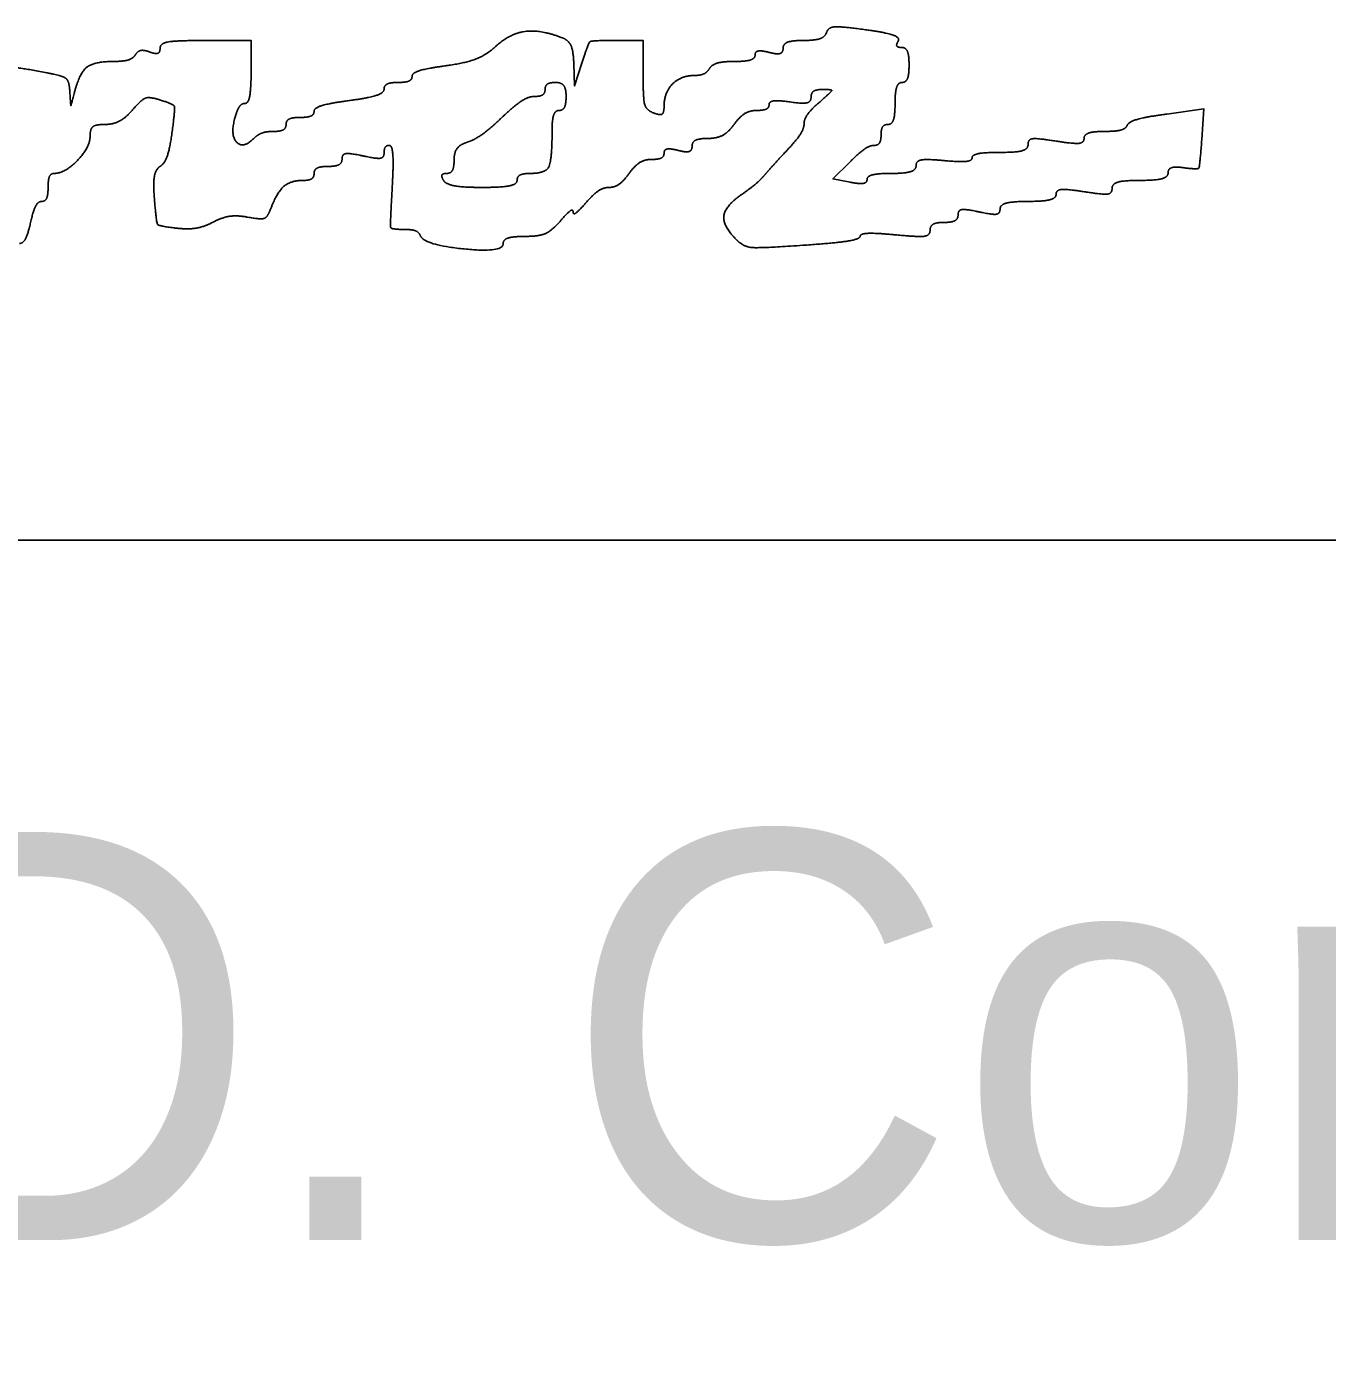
# Model space of a CAD drawing. Extents: x -3.6 to 34, y 0 to 32.8.
# Drawn here: x 25.8179 to 26.2638, y 5.5055 to 5.9638 of the extents above; entities that cross this region are included whole.
import ezdxf

# ---------------------------------------------------------------- set-up
doc = ezdxf.new("R2010")
doc.units = 0
doc.layers.add('SH_Data', color=7, linetype='Continuous')
doc.layers.add('SH_Text', color=7, linetype='Continuous')

msp = doc.modelspace()

# ---------------------------------------------------------------- linework, layer by layer
at = {"layer": 'SH_Data'}
msp.add_line((25.03429, 5.78769), (28.53429, 5.78769), dxfattribs=at)
at = {"layer": 'SH_Text'}
for points in [[(25.89486, 5.94831), (25.89486, 5.95911), (25.87926, 5.95911)], [(26.02926, 5.94737), (26.02926, 5.95911), (26.02001, 5.95911)], [(26.00826, 5.95131), (26.00575, 5.94351), (26.00551, 5.95106)], [(26.22081, 5.92516), (26.22156, 5.93561), (26.20881, 5.93388)], [(26.10021, 5.9105), (26.09435, 5.91162), (26.1001, 5.91737)]]:
    msp.add_lwpolyline(points, dxfattribs=at)
for points in [[(26.10556, 5.96278), (26.09706, 5.96395), (26.09277, 5.96364), (26.09216, 5.96181)], [(25.87926, 5.95911), (25.86946, 5.95911), (25.86366, 5.95813), (25.86366, 5.95646)], [(26.00147, 5.96006), (25.99395, 5.96294), (25.98337, 5.96142), (25.97834, 5.95674)], [(26.00551, 5.95106), (26.00536, 5.95555), (26.00373, 5.95919), (26.00147, 5.96006)], [(26.02001, 5.95911), (26.01169, 5.95911), (26.01051, 5.95833), (26.00826, 5.95131)], [(26.08426, 5.95911), (26.08041, 5.95911), (26.07726, 5.95791), (26.07726, 5.95643)], [(26.09216, 5.96181), (26.09167, 5.96033), (26.08811, 5.95911), (26.08426, 5.95911)], [(26.11673, 5.95889), (26.11746, 5.96008), (26.11244, 5.96184), (26.10556, 5.96278)], [(26.11792, 5.95671), (26.11652, 5.95671), (26.11599, 5.95769), (26.11673, 5.95889)], [(25.8552, 5.95421), (25.85442, 5.95295), (25.85107, 5.95191), (25.84775, 5.95191)], [(25.86014, 5.95515), (25.8582, 5.9559), (25.85598, 5.95547), (25.8552, 5.95421)], [(25.86366, 5.95646), (25.86366, 5.955), (25.86208, 5.95441), (25.86014, 5.95515)], [(25.97834, 5.95674), (25.97549, 5.95408), (25.96808, 5.95129), (25.96164, 5.95043)], [(26.06766, 5.95409), (26.06766, 5.95289), (26.06449, 5.95191), (26.06061, 5.95191)], [(26.07246, 5.95501), (26.06982, 5.9557), (26.06766, 5.95529), (26.06766, 5.95409)], [(26.07726, 5.95643), (26.07726, 5.95493), (26.07515, 5.95431), (26.07246, 5.95501)], [(26.12046, 5.95071), (26.12046, 5.95401), (26.11932, 5.95671), (26.11792, 5.95671)], [(25.82496, 5.94801), (25.81437, 5.95013), (25.80606, 5.94987), (25.80606, 5.94742)], [(25.84775, 5.95191), (25.84098, 5.95191), (25.83596, 5.94785), (25.8342, 5.94094)], [(25.96164, 5.95043), (25.95527, 5.94959), (25.95006, 5.94795), (25.95006, 5.9468)], [(26.05206, 5.94951), (26.05125, 5.94819), (26.04895, 5.94711), (26.04695, 5.94711)], [(26.06061, 5.95191), (26.05672, 5.95191), (26.05288, 5.95083), (26.05206, 5.94951)], [(26.11806, 5.94471), (26.11938, 5.94471), (26.12046, 5.94741), (26.12046, 5.95071)], [(25.83274, 5.94141), (25.83254, 5.94511), (25.8304, 5.94693), (25.82496, 5.94801)], [(25.89274, 5.93751), (25.89391, 5.93751), (25.89486, 5.94237), (25.89486, 5.94831)], [(25.95006, 5.9468), (25.95006, 5.94565), (25.9479, 5.94471), (25.94526, 5.94471)], [(26.03286, 5.93425), (26.03034, 5.93521), (26.02926, 5.93915), (26.02926, 5.94737)], [(26.04695, 5.94711), (26.04225, 5.94711), (26.03646, 5.94129), (26.03646, 5.93656)], [(25.8342, 5.94094), (25.83313, 5.93672), (25.833, 5.93677), (25.83274, 5.94141)], [(25.94046, 5.9424), (25.94046, 5.94112), (25.93506, 5.93936), (25.92846, 5.93849)], [(25.94526, 5.94471), (25.94262, 5.94471), (25.94046, 5.94367), (25.94046, 5.9424)], [(25.99204, 5.93991), (25.99403, 5.93991), (25.99566, 5.94099), (25.99566, 5.94231)], [(25.99566, 5.94231), (25.99566, 5.94363), (25.99728, 5.94471), (25.99926, 5.94471)], [(25.99926, 5.94471), (26.00126, 5.94471), (26.00286, 5.94258), (26.00286, 5.93991)], [(26.08686, 5.93964), (26.08686, 5.94111), (26.08865, 5.94231), (26.09083, 5.94231)], [(26.09083, 5.94231), (26.09409, 5.94231), (26.09388, 5.94152), (26.08963, 5.93783)], [(26.11566, 5.93751), (26.11566, 5.94147), (26.11674, 5.94471), (26.11806, 5.94471)], [(25.85424, 5.93532), (25.85734, 5.93889), (25.86008, 5.93985), (25.86381, 5.93867)], [(25.86381, 5.93867), (25.86835, 5.93723), (25.86886, 5.93575), (25.86773, 5.92732)], [(25.88923, 5.9322), (25.89, 5.93512), (25.89158, 5.93751), (25.89274, 5.93751)], [(25.92846, 5.93849), (25.92186, 5.93761), (25.91646, 5.93595), (25.91646, 5.9348)], [(25.98096, 5.93279), (25.98506, 5.93671), (25.99005, 5.93991), (25.99204, 5.93991)], [(26.00286, 5.93991), (26.00286, 5.93727), (26.00178, 5.93511), (26.00046, 5.93511)], [(26.03646, 5.93656), (26.03646, 5.93426), (26.0351, 5.93339), (26.03286, 5.93425)], [(26.06819, 5.93511), (26.07054, 5.93511), (26.07246, 5.93601), (26.07246, 5.9371)], [(26.07246, 5.9371), (26.07246, 5.93819), (26.0757, 5.93861), (26.07966, 5.93803)], [(26.07966, 5.93803), (26.08399, 5.93739), (26.08686, 5.93804), (26.08686, 5.93964)], [(26.08963, 5.93783), (26.08679, 5.93537), (26.08446, 5.93208), (26.08446, 5.93052)], [(26.11326, 5.93031), (26.11458, 5.93031), (26.11566, 5.93355), (26.11566, 5.93751)], [(25.84478, 5.93031), (25.8476, 5.93031), (25.85186, 5.93257), (25.85424, 5.93532)], [(25.89592, 5.92561), (25.89223, 5.92192), (25.88771, 5.92637), (25.88923, 5.9322)], [(25.91166, 5.93271), (25.90902, 5.93271), (25.90686, 5.93163), (25.90686, 5.93031)], [(25.91646, 5.9348), (25.91646, 5.93365), (25.9143, 5.93271), (25.91166, 5.93271)], [(25.96898, 5.92422), (25.97147, 5.92501), (25.97686, 5.92887), (25.98096, 5.93279)], [(26.00046, 5.93511), (25.99914, 5.93511), (25.99806, 5.93196), (25.99806, 5.92811)], [(26.06046, 5.93031), (26.06237, 5.93295), (26.06585, 5.93511), (26.06819, 5.93511)], [(26.20881, 5.93388), (26.2018, 5.93293), (26.1957, 5.9312), (26.19526, 5.93003)], [(25.83966, 5.92639), (25.83966, 5.92879), (25.84165, 5.93031), (25.84478, 5.93031)], [(25.86773, 5.92732), (25.86701, 5.92198), (25.86519, 5.91686), (25.86368, 5.91592)], [(25.90254, 5.92791), (25.90017, 5.92791), (25.89719, 5.92688), (25.89592, 5.92561)], [(25.90686, 5.93031), (25.90686, 5.92899), (25.90492, 5.92791), (25.90254, 5.92791)], [(25.99806, 5.92811), (25.99806, 5.91798), (25.99578, 5.91351), (25.99061, 5.91351)], [(26.05153, 5.92551), (26.05454, 5.92551), (26.05856, 5.92767), (26.06046, 5.93031)], [(26.08446, 5.93052), (26.08446, 5.92897), (26.08203, 5.9251), (26.07906, 5.92192)], [(26.10836, 5.92311), (26.10974, 5.92311), (26.11086, 5.92473), (26.11086, 5.92671)], [(26.11086, 5.92671), (26.11086, 5.92869), (26.11194, 5.93031), (26.11326, 5.93031)], [(26.18746, 5.92791), (26.18361, 5.92791), (26.18046, 5.92682), (26.18046, 5.92549)], [(26.19526, 5.93003), (26.19482, 5.92887), (26.19131, 5.92791), (26.18746, 5.92791)], [(25.8273, 5.91351), (25.83108, 5.91351), (25.83966, 5.92245), (25.83966, 5.92639)], [(25.94046, 5.92052), (25.94046, 5.92195), (25.94127, 5.92312), (25.94226, 5.92312)], [(25.94226, 5.92312), (25.94325, 5.92312), (25.9437, 5.91664), (25.94325, 5.90872)], [(25.96446, 5.91815), (25.96446, 5.9207), (25.9665, 5.92344), (25.96898, 5.92422)], [(26.03646, 5.92049), (26.03646, 5.92168), (26.03862, 5.9221), (26.04126, 5.92141)], [(26.04126, 5.92141), (26.04395, 5.92071), (26.04606, 5.92133), (26.04606, 5.92283)], [(26.04606, 5.92283), (26.04606, 5.92431), (26.04853, 5.92551), (26.05153, 5.92551)], [(26.07906, 5.92192), (26.07609, 5.91874), (26.07246, 5.91474), (26.07099, 5.91303)], [(26.1001, 5.91737), (26.10326, 5.92053), (26.10698, 5.92311), (26.10836, 5.92311)], [(26.16126, 5.92342), (26.16126, 5.92186), (26.15719, 5.92071), (26.15166, 5.92071)], [(26.17086, 5.92459), (26.16443, 5.92562), (26.16126, 5.92523), (26.16126, 5.92342)], [(26.18046, 5.92549), (26.18046, 5.924), (26.17675, 5.92365), (26.17086, 5.92459)], [(26.21466, 5.91546), (26.21946, 5.9148), (26.22015, 5.91588), (26.22081, 5.92516)], [(25.92126, 5.91591), (25.9239, 5.91591), (25.92606, 5.91708), (25.92606, 5.9185)], [(25.92606, 5.9185), (25.92606, 5.92013), (25.92873, 5.92051), (25.93326, 5.91951)], [(25.93326, 5.91951), (25.93779, 5.91852), (25.94046, 5.91889), (25.94046, 5.92052)], [(25.96192, 5.91351), (25.96332, 5.91351), (25.96446, 5.9156), (25.96446, 5.91815)], [(26.02446, 5.91351), (26.02637, 5.91615), (26.02985, 5.91831), (26.03219, 5.91831)], [(26.03219, 5.91831), (26.03454, 5.91831), (26.03646, 5.91929), (26.03646, 5.92049)], [(26.13246, 5.9179), (26.1265, 5.91847), (26.12286, 5.91781), (26.12286, 5.91617)], [(26.14206, 5.91885), (26.14206, 5.91782), (26.13774, 5.9174), (26.13246, 5.9179)], [(26.15166, 5.92071), (26.14638, 5.92071), (26.14206, 5.91988), (26.14206, 5.91885)], [(25.82526, 5.90871), (25.82526, 5.91135), (25.82618, 5.91351), (25.8273, 5.91351)], [(25.86368, 5.91592), (25.86214, 5.91497), (25.86127, 5.91012), (25.8617, 5.90487)], [(25.91269, 5.91111), (25.91477, 5.91111), (25.91646, 5.91219), (25.91646, 5.91351)], [(25.91646, 5.91351), (25.91646, 5.91483), (25.91862, 5.91591), (25.92126, 5.91591)], [(25.96086, 5.91111), (25.96005, 5.91243), (25.96052, 5.91351), (25.96192, 5.91351)], [(25.99061, 5.91351), (25.98811, 5.91351), (25.98606, 5.91243), (25.98606, 5.91111)], [(26.01762, 5.90871), (26.01948, 5.90871), (26.02256, 5.91087), (26.02446, 5.91351)], [(26.07099, 5.91303), (26.06951, 5.91132), (26.066, 5.90832), (26.06319, 5.90638)], [(26.11446, 5.91351), (26.10984, 5.91351), (26.10606, 5.91258), (26.10606, 5.91145)], [(26.12286, 5.91617), (26.12286, 5.91471), (26.11908, 5.91351), (26.11446, 5.91351)], [(26.19966, 5.91111), (26.20494, 5.91111), (26.20926, 5.91226), (26.20926, 5.91366)], [(26.20926, 5.91366), (26.20926, 5.91507), (26.21169, 5.91588), (26.21466, 5.91546)], [(25.82306, 5.90391), (25.82427, 5.90391), (25.82526, 5.90607), (25.82526, 5.90871)], [(25.90152, 5.90121), (25.90369, 5.90694), (25.9084, 5.91111), (25.91269, 5.91111)], [(25.94325, 5.90872), (25.94251, 5.89563), (25.94288, 5.89431), (25.94725, 5.89431)], [(25.97421, 5.90871), (25.96768, 5.90871), (25.96168, 5.90979), (25.96086, 5.91111)], [(25.98606, 5.91111), (25.98606, 5.90979), (25.98073, 5.90871), (25.97421, 5.90871)], [(26.00975, 5.90355), (26.01221, 5.90639), (26.01575, 5.90871), (26.01762, 5.90871)], [(26.10606, 5.91145), (26.10606, 5.91031), (26.10343, 5.90988), (26.10021, 5.9105)], [(26.18046, 5.90724), (26.1869, 5.90621), (26.19006, 5.90659), (26.19006, 5.90841)], [(26.19006, 5.90841), (26.19006, 5.90996), (26.19414, 5.91111), (26.19966, 5.91111)], [(25.81926, 5.89671), (25.82013, 5.90067), (25.82184, 5.90391), (25.82306, 5.90391)], [(25.8617, 5.90487), (25.86238, 5.89653), (25.86323, 5.89543), (25.86945, 5.89472)], [(26.06319, 5.90638), (26.05736, 5.90237), (26.05653, 5.8955), (26.06129, 5.89074)], [(26.15166, 5.90132), (26.15166, 5.90275), (26.15598, 5.90391), (26.16126, 5.90391)], [(26.16126, 5.90391), (26.16654, 5.90391), (26.17086, 5.90501), (26.17086, 5.90634)], [(26.17086, 5.90634), (26.17086, 5.90783), (26.17458, 5.90818), (26.18046, 5.90724)], [(25.89368, 5.89852), (25.89814, 5.89767), (25.90048, 5.89847), (25.90152, 5.90121)], [(26.00078, 5.89708), (26.00325, 5.89992), (26.00526, 5.90138), (26.00526, 5.90031)], [(26.00526, 5.90031), (26.00526, 5.89925), (26.00728, 5.9007), (26.00975, 5.90355)], [(26.13246, 5.89671), (26.1351, 5.89671), (26.13726, 5.89788), (26.13726, 5.8993)], [(26.13726, 5.8993), (26.13726, 5.90093), (26.13993, 5.90131), (26.14446, 5.90031)], [(26.14446, 5.90031), (26.14899, 5.89932), (26.15166, 5.89969), (26.15166, 5.90132)], [(25.81547, 5.88951), (25.81669, 5.88951), (25.81839, 5.89275), (25.81926, 5.89671)], [(25.86945, 5.89472), (25.8733, 5.89428), (25.87889, 5.89523), (25.88188, 5.89683)], [(25.88188, 5.89683), (25.88487, 5.89843), (25.89018, 5.89919), (25.89368, 5.89852)], [(25.98878, 5.89191), (25.99349, 5.89191), (25.99798, 5.89384), (26.00078, 5.89708)], [(26.12766, 5.89401), (26.12766, 5.8955), (26.12982, 5.89671), (26.13246, 5.89671)], [(25.94725, 5.89431), (25.9499, 5.89431), (25.95242, 5.89338), (25.95286, 5.89223)], [(25.95286, 5.89223), (25.9541, 5.88901), (25.98126, 5.88625), (25.98126, 5.88934)], [(25.98126, 5.88934), (25.98126, 5.89076), (25.98465, 5.89191), (25.98878, 5.89191)], [(26.06129, 5.89074), (26.06371, 5.88833), (26.06945, 5.88785), (26.08409, 5.88886)], [(26.08409, 5.88886), (26.09486, 5.8896), (26.10366, 5.89097), (26.10366, 5.8919)], [(26.10366, 5.8919), (26.10366, 5.89284), (26.10906, 5.89309), (26.11566, 5.89246)], [(26.11566, 5.89246), (26.12365, 5.89169), (26.12766, 5.89221), (26.12766, 5.89401)]]:
    msp.add_open_spline(points, degree=2, dxfattribs=at)

# ---------------------------------------------------------------- texts
msp.add_text('Thomas D. Corey', height=0.1399997, dxfattribs=at).set_placement((25.03429, 5.54769))

doc.saveas('drawing.dxf')
